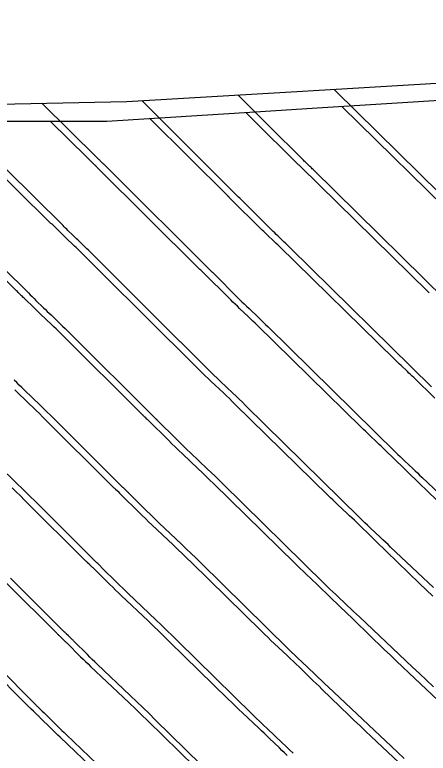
# Model space of a CAD drawing. Extents: x 954385 to 988206, y 1868364 to 1924553.
# Drawn here: x 955478.88 to 955496.09, y 1923369.5 to 1923400.23 of the extents above; entities that cross this region are included whole.
import ezdxf

# ---------------------------------------------------------------- set-up
doc = ezdxf.new("R2010")
doc.units = 0
for name, color, linetype in [('16', 7, 'Continuous'), ('24', 7, 'Continuous'), ('6', 7, 'Continuous'), ('7', 7, 'Continuous')]:
    doc.layers.add(name, color=color, linetype=linetype)

msp = doc.modelspace()

# ---------------------------------------------------------------- linework, layer by layer
at = {"layer": '16'}
for points in [[(955453.505, 1923400.232), (955460.769, 1923398.966), (955464.707, 1923398.33), (955467.983, 1923397.733), (955475.166, 1923396.549), (955476.214, 1923396.472), (955483.55, 1923396.627), (955489.911, 1923396.995), (955492.255, 1923397.137), (955500.843, 1923397.65), (955503.087, 1923397.29), (955508.48, 1923397.31), (955515.776, 1923397.367), (955516.355, 1923397.313), (955516.853, 1923397.268), (955522.152, 1923395.238), (955525.431, 1923394.005), (955533.143, 1923387.603)], [(955497.718, 1923387.475), (955491.296, 1923393.791), (955491.263, 1923393.824), (955491.23, 1923393.856), (955491.197, 1923393.888), (955491.163, 1923393.92), (955491.029, 1923394.048), (955490.995, 1923394.079), (955490.962, 1923394.112), (955490.929, 1923394.144), (955490.896, 1923394.177), (955489.409, 1923395.656), (955489.385, 1923395.679), (955488.167, 1923396.894)], [(955492.163, 1923397.132), (955492.226, 1923397.069), (955492.234, 1923397.062), (955499.209, 1923390.201), (955499.25, 1923390.16), (955499.292, 1923390.12), (955499.334, 1923390.08), (955499.376, 1923390.04), (955499.586, 1923389.842), (955499.712, 1923389.723), (955500.408, 1923389.067), (955500.537, 1923388.945), (955500.667, 1923388.822), (955500.796, 1923388.698), (955500.924, 1923388.574), (955503.202, 1923386.37), (955503.625, 1923385.961), (955504.048, 1923385.554), (955504.473, 1923385.147), (955504.897, 1923384.741), (955522.993, 1923367.482)], [(955480.01, 1923396.552), (955482.333, 1923394.259), (955482.356, 1923394.236), (955482.38, 1923394.213), (955482.403, 1923394.191), (955482.426, 1923394.168), (955482.519, 1923394.077), (955482.542, 1923394.055), (955482.565, 1923394.032), (955482.589, 1923394.009), (955482.612, 1923393.987), (955482.756, 1923393.849), (955482.788, 1923393.819), (955482.819, 1923393.788), (955482.85, 1923393.758), (955482.882, 1923393.727), (955486.973, 1923389.645), (955486.987, 1923389.631), (955487.001, 1923389.617), (955487.057, 1923389.564), (955487.087, 1923389.534), (955487.1, 1923389.522), (955487.106, 1923389.516), (955488.239, 1923388.389), (955488.336, 1923388.292), (955488.434, 1923388.197), (955488.532, 1923388.102), (955488.631, 1923388.007), (955489.027, 1923387.631), (955489.126, 1923387.536), (955489.225, 1923387.442), (955489.323, 1923387.346), (955489.421, 1923387.251), (955494.736, 1923382.022), (955494.825, 1923381.935), (955494.914, 1923381.849), (955495.004, 1923381.763), (955495.094, 1923381.677), (955495.457, 1923381.335), (955495.547, 1923381.25), (955495.638, 1923381.165), (955495.728, 1923381.079), (955495.819, 1923380.994), (955497.317, 1923379.582)], [(955496.227, 1923384.748), (955490.358, 1923390.521), (955490.293, 1923390.585), (955490.227, 1923390.649), (955490.161, 1923390.712), (955490.095, 1923390.775), (955489.83, 1923391.027), (955489.764, 1923391.091), (955489.698, 1923391.154), (955489.633, 1923391.218), (955489.568, 1923391.283), (955488.257, 1923392.586), (955488.243, 1923392.601), (955488.196, 1923392.646), (955488.183, 1923392.658), (955488.179, 1923392.662), (955484.169, 1923396.663)], [(955496.312, 1923376.397), (955494.521, 1923378.084), (955494.415, 1923378.185), (955494.308, 1923378.285), (955494.201, 1923378.386), (955494.094, 1923378.487), (955493.667, 1923378.889), (955493.561, 1923378.99), (955493.455, 1923379.092), (955493.35, 1923379.194), (955493.245, 1923379.296), (955488.483, 1923383.98), (955488.353, 1923384.108), (955488.222, 1923384.234), (955488.091, 1923384.361), (955487.96, 1923384.486), (955487.432, 1923384.987), (955487.301, 1923385.113), (955487.17, 1923385.24), (955487.04, 1923385.367), (955486.91, 1923385.495), (955485.954, 1923386.446), (955485.937, 1923386.463), (955485.92, 1923386.48), (955485.85, 1923386.547), (955485.807, 1923386.588), (955485.787, 1923386.607), (955485.767, 1923386.627), (955482.091, 1923390.295), (955482.023, 1923390.362), (955481.954, 1923390.43), (955481.885, 1923390.497), (955481.816, 1923390.563), (955481.503, 1923390.863), (955481.452, 1923390.912), (955481.401, 1923390.962), (955481.35, 1923391.011), (955481.299, 1923391.06), (955481.096, 1923391.259), (955481.045, 1923391.308), (955480.995, 1923391.358), (955480.944, 1923391.407), (955480.894, 1923391.457), (955476.127, 1923396.163)], [(955475.201, 1923392.854), (955479.454, 1923388.655), (955479.532, 1923388.579), (955479.61, 1923388.502), (955479.688, 1923388.425), (955479.766, 1923388.349), (955480.079, 1923388.044), (955480.157, 1923387.967), (955480.236, 1923387.891), (955480.314, 1923387.815), (955480.393, 1923387.74), (955480.877, 1923387.277), (955480.983, 1923387.174), (955481.089, 1923387.071), (955481.195, 1923386.967), (955481.3, 1923386.863), (955484.561, 1923383.61), (955484.573, 1923383.597), (955484.586, 1923383.584), (955484.599, 1923383.572), (955484.612, 1923383.559), (955484.702, 1923383.473), (955484.758, 1923383.42), (955484.769, 1923383.409), (955484.78, 1923383.398), (955484.791, 1923383.387), (955484.802, 1923383.376), (955485.623, 1923382.56), (955485.764, 1923382.42), (955485.905, 1923382.282), (955486.048, 1923382.144), (955486.191, 1923382.007), (955486.892, 1923381.342), (955487.056, 1923381.185), (955487.22, 1923381.027), (955487.383, 1923380.869), (955487.545, 1923380.71), (955491.754, 1923376.57), (955491.874, 1923376.452), (955491.996, 1923376.335), (955492.118, 1923376.218), (955492.24, 1923376.102), (955492.732, 1923375.638), (955492.855, 1923375.522), (955492.978, 1923375.406), (955493.101, 1923375.29), (955493.224, 1923375.175), (955495.437, 1923373.089), (955495.726, 1923372.816), (955496.015, 1923372.541), (955496.302, 1923372.266)], [(955495.084, 1923369.285), (955494.823, 1923369.534), (955494.562, 1923369.781), (955491.926, 1923372.265), (955491.787, 1923372.396), (955491.648, 1923372.527), (955491.509, 1923372.658), (955491.37, 1923372.789), (955490.813, 1923373.314), (955490.675, 1923373.445), (955490.537, 1923373.578), (955490.399, 1923373.711), (955490.263, 1923373.844), (955486.607, 1923377.44), (955486.413, 1923377.63), (955486.217, 1923377.82), (955486.021, 1923378.009), (955485.824, 1923378.197), (955484.899, 1923379.076), (955484.769, 1923379.2), (955484.641, 1923379.324), (955484.513, 1923379.449), (955484.385, 1923379.575), (955483.651, 1923380.306), (955483.637, 1923380.32), (955483.624, 1923380.333), (955483.61, 1923380.346), (955483.596, 1923380.359), (955483.514, 1923380.438), (955483.418, 1923380.53), (955483.402, 1923380.546), (955483.386, 1923380.561), (955483.37, 1923380.577), (955483.354, 1923380.592), (955480.509, 1923383.431), (955480.367, 1923383.572), (955480.224, 1923383.712), (955480.081, 1923383.852), (955479.937, 1923383.99), (955479.284, 1923384.616), (955479.177, 1923384.718), (955479.071, 1923384.821), (955478.965, 1923384.924), (955478.859, 1923385.027)], [(955490.473, 1923369.501), (955490.318, 1923369.648), (955490.163, 1923369.794), (955490.007, 1923369.941), (955489.386, 1923370.526), (955489.231, 1923370.673), (955489.077, 1923370.821), (955488.924, 1923370.969), (955488.772, 1923371.118), (955485.67, 1923374.169), (955485.443, 1923374.392), (955485.215, 1923374.613), (955484.986, 1923374.833), (955484.756, 1923375.052), (955483.607, 1923376.144), (955483.491, 1923376.255), (955483.376, 1923376.366), (955483.262, 1923376.478), (955483.148, 1923376.591), (955482.499, 1923377.236), (955482.483, 1923377.252), (955482.467, 1923377.268), (955482.451, 1923377.284), (955482.435, 1923377.299), (955482.337, 1923377.393), (955482.304, 1923377.424), (955482.223, 1923377.502), (955482.204, 1923377.52), (955482.185, 1923377.538), (955482.167, 1923377.556), (955482.148, 1923377.575), (955479.718, 1923380), (955479.539, 1923380.177), (955479.359, 1923380.354), (955479.179, 1923380.529), (955478.997, 1923380.704), (955478.174, 1923381.492)], [(955487.28, 1923368.392), (955484.732, 1923370.899), (955484.473, 1923371.153), (955484.212, 1923371.406), (955483.951, 1923371.657), (955483.689, 1923371.908), (955482.315, 1923373.213), (955482.213, 1923373.31), (955482.111, 1923373.408), (955482.011, 1923373.507), (955481.91, 1923373.606), (955481.347, 1923374.166), (955481.329, 1923374.184), (955481.31, 1923374.203), (955481.292, 1923374.221), (955481.273, 1923374.239), (955481.179, 1923374.329), (955481.122, 1923374.383), (955481.029, 1923374.473), (955481.007, 1923374.494), (955480.985, 1923374.515), (955480.963, 1923374.536), (955480.942, 1923374.557), (955478.927, 1923376.568), (955478.711, 1923376.782)], [(955478.136, 1923373.136), (955479.736, 1923371.54), (955479.76, 1923371.516), (955479.785, 1923371.492), (955479.809, 1923371.468), (955479.834, 1923371.444), (955479.962, 1923371.322), (955480.026, 1923371.26), (955480.111, 1923371.179), (955480.132, 1923371.158), (955480.154, 1923371.138), (955480.175, 1923371.117), (955480.196, 1923371.096), (955480.673, 1923370.621), (955480.76, 1923370.536), (955480.847, 1923370.45), (955480.934, 1923370.365), (955481.023, 1923370.281), (955482.621, 1923368.763)]]:
    msp.add_lwpolyline(points, dxfattribs=at)
at = {"layer": '24'}
msp.add_lwpolyline([(955460.067, 1923398.302), (955464.024, 1923397.68), (955467.259, 1923397.04), (955474.468, 1923395.872), (955475.521, 1923395.798), (955482.72, 1923395.811), (955489.114, 1923396.204), (955491.47, 1923396.354), (955500.106, 1923396.905), (955502.551, 1923396.746), (955507.834, 1923396.649), (955515.166, 1923396.734), (955515.747, 1923396.683), (955516.247, 1923396.64), (955521.811, 1923394.879), (955525.097, 1923393.654), (955532.861, 1923387.307)], dxfattribs=at)
at = {"layer": '6'}
for points in [[(955496.131, 1923388.662), (955496.083, 1923388.709), (955490.791, 1923393.898), (955490.766, 1923393.922), (955490.742, 1923393.946), (955490.717, 1923393.97), (955490.692, 1923393.993), (955490.592, 1923394.088), (955490.567, 1923394.112), (955490.542, 1923394.136), (955490.517, 1923394.16), (955490.493, 1923394.184), (955488.939, 1923395.725), (955488.931, 1923395.733), (955488.495, 1923396.166)], [(955478.882, 1923384.624), (955479.502, 1923384.032), (955479.638, 1923383.9), (955479.774, 1923383.769), (955479.91, 1923383.636), (955480.045, 1923383.503), (955483.013, 1923380.552), (955483.028, 1923380.537), (955483.043, 1923380.522), (955483.059, 1923380.507), (955483.074, 1923380.492), (955483.154, 1923380.417), (955483.181, 1923380.391), (955483.248, 1923380.327), (955483.261, 1923380.314), (955483.274, 1923380.302), (955483.287, 1923380.289), (955483.3, 1923380.276), (955484.058, 1923379.524), (955484.189, 1923379.395), (955484.321, 1923379.266), (955484.454, 1923379.139), (955484.587, 1923379.012), (955485.475, 1923378.17), (955485.668, 1923377.988), (955485.859, 1923377.804), (955486.05, 1923377.62), (955486.239, 1923377.434), (955489.148, 1923374.582), (955489.279, 1923374.455), (955489.411, 1923374.328), (955489.543, 1923374.201), (955489.676, 1923374.076), (955490.235, 1923373.55), (955490.355, 1923373.437), (955490.475, 1923373.323), (955490.594, 1923373.209), (955490.713, 1923373.094), (955491.187, 1923372.633), (955491.305, 1923372.518), (955491.424, 1923372.403), (955491.543, 1923372.288), (955491.661, 1923372.173), (955492.793, 1923371.078), (955493.021, 1923370.857), (955493.25, 1923370.638), (955493.481, 1923370.419), (955493.712, 1923370.201), (955495.994, 1923368.056)]]:
    msp.add_lwpolyline(points, dxfattribs=at)
at = {"layer": '7'}
for points in [[(955492.488, 1923396.419), (955497.469, 1923391.534)], [(955496.364, 1923384.278), (955495.481, 1923385.136), (955495.416, 1923385.199), (955495.351, 1923385.262), (955495.285, 1923385.324), (955495.22, 1923385.386), (955494.956, 1923385.633), (955494.891, 1923385.695), (955494.825, 1923385.758), (955494.76, 1923385.82), (955494.696, 1923385.883), (955489.881, 1923390.605), (955489.823, 1923390.661), (955489.765, 1923390.717), (955489.707, 1923390.773), (955489.648, 1923390.829), (955489.414, 1923391.05), (955489.356, 1923391.106), (955489.298, 1923391.162), (955489.24, 1923391.218), (955489.183, 1923391.275), (955487.811, 1923392.635), (955487.8, 1923392.647), (955487.776, 1923392.67), (955487.754, 1923392.69), (955487.747, 1923392.697), (955484.504, 1923395.921)], [(955496.277, 1923376.036), (955495.999, 1923376.302), (955495.722, 1923376.57), (955494.351, 1923377.897), (955494.207, 1923378.037), (955494.063, 1923378.176), (955493.919, 1923378.316), (955493.776, 1923378.455), (955493.11, 1923379.103), (955493.012, 1923379.198), (955492.913, 1923379.292), (955492.814, 1923379.387), (955492.715, 1923379.48), (955492.316, 1923379.854), (955492.217, 1923379.948), (955492.118, 1923380.043), (955492.02, 1923380.137), (955491.922, 1923380.233), (955488.06, 1923384.02), (955487.936, 1923384.14), (955487.812, 1923384.261), (955487.687, 1923384.38), (955487.562, 1923384.5), (955487.06, 1923384.975), (955486.934, 1923385.094), (955486.81, 1923385.214), (955486.686, 1923385.335), (955486.563, 1923385.457), (955485.556, 1923386.455), (955485.54, 1923386.471), (955485.524, 1923386.487), (955485.483, 1923386.526), (955485.458, 1923386.549), (955485.418, 1923386.588), (955485.399, 1923386.606), (955485.38, 1923386.625), (955481.551, 1923390.431), (955481.492, 1923390.489), (955481.433, 1923390.547), (955481.373, 1923390.605), (955481.313, 1923390.662), (955481.042, 1923390.921), (955480.998, 1923390.963), (955480.954, 1923391.006), (955480.91, 1923391.048), (955480.866, 1923391.091), (955480.645, 1923391.306), (955480.603, 1923391.347), (955480.56, 1923391.388), (955480.476, 1923391.471), (955480.434, 1923391.512), (955480.392, 1923391.553), (955476.073, 1923395.799)], [(955497.187, 1923379.315), (955495.695, 1923380.76), (955495.539, 1923380.911), (955495.382, 1923381.063), (955495.226, 1923381.215), (955495.07, 1923381.367), (955494.295, 1923382.12), (955494.214, 1923382.199), (955494.132, 1923382.277), (955494.05, 1923382.355), (955493.967, 1923382.433), (955493.636, 1923382.744), (955493.554, 1923382.822), (955493.472, 1923382.9), (955493.39, 1923382.979), (955493.309, 1923383.058), (955488.97, 1923387.312), (955488.88, 1923387.401), (955488.789, 1923387.489), (955488.697, 1923387.577), (955488.605, 1923387.664), (955488.237, 1923388.013), (955488.145, 1923388.1), (955488.054, 1923388.188), (955487.963, 1923388.277), (955487.873, 1923388.366), (955486.684, 1923389.545), (955486.667, 1923389.562), (955486.628, 1923389.599), (955486.589, 1923389.636), (955486.576, 1923389.648), (955486.563, 1923389.661), (955482.304, 1923393.895), (955482.283, 1923393.916), (955482.262, 1923393.937), (955482.24, 1923393.957), (955482.219, 1923393.978), (955482.123, 1923394.07), (955482.107, 1923394.085), (955482.091, 1923394.1), (955482.075, 1923394.115), (955482.06, 1923394.13), (955481.974, 1923394.214), (955481.951, 1923394.236), (955481.898, 1923394.288), (955481.891, 1923394.295), (955480.353, 1923395.807)], [(955497.223, 1923371.023), (955495.274, 1923372.854), (955495.018, 1923373.095), (955494.764, 1923373.337), (955494.51, 1923373.58), (955494.257, 1923373.824), (955493.006, 1923375.035), (955492.875, 1923375.162), (955492.743, 1923375.29), (955492.612, 1923375.417), (955492.481, 1923375.544), (955491.924, 1923376.086), (955491.809, 1923376.197), (955491.694, 1923376.308), (955491.578, 1923376.418), (955491.462, 1923376.528), (955490.996, 1923376.965), (955490.88, 1923377.075), (955490.764, 1923377.185), (955490.649, 1923377.296), (955490.535, 1923377.408), (955487.15, 1923380.727), (955486.993, 1923380.88), (955486.835, 1923381.032), (955486.677, 1923381.184), (955486.519, 1923381.335), (955485.86, 1923381.959), (955485.712, 1923382.099), (955485.566, 1923382.24), (955485.42, 1923382.383), (955485.275, 1923382.526), (955484.428, 1923383.366), (955484.407, 1923383.386), (955484.386, 1923383.407), (955484.332, 1923383.459), (955484.3, 1923383.489), (955484.246, 1923383.54), (955484.233, 1923383.552), (955484.221, 1923383.564), (955484.209, 1923383.576), (955484.196, 1923383.589), (955480.798, 1923386.967), (955480.701, 1923387.063), (955480.604, 1923387.158), (955480.506, 1923387.253), (955480.407, 1923387.347), (955479.962, 1923387.772), (955479.889, 1923387.842), (955479.817, 1923387.912), (955479.744, 1923387.982), (955479.672, 1923388.052), (955479.309, 1923388.405), (955479.274, 1923388.439), (955479.239, 1923388.472), (955479.205, 1923388.506), (955479.17, 1923388.54), (955479.031, 1923388.676), (955478.997, 1923388.71), (955478.962, 1923388.744), (955478.927, 1923388.778), (955478.893, 1923388.812), (955474.691, 1923392.942)], [(955490.211, 1923369.413), (955490.104, 1923369.516), (955489.999, 1923369.619), (955489.893, 1923369.722), (955489.469, 1923370.134), (955489.363, 1923370.237), (955489.256, 1923370.339), (955489.149, 1923370.441), (955489.042, 1923370.542), (955488.356, 1923371.186), (955488.206, 1923371.328), (955488.057, 1923371.47), (955487.909, 1923371.613), (955487.761, 1923371.757), (955485.329, 1923374.142), (955485.106, 1923374.359), (955484.882, 1923374.576), (955484.658, 1923374.791), (955484.432, 1923375.006), (955483.314, 1923376.064), (955483.195, 1923376.178), (955483.076, 1923376.292), (955482.959, 1923376.407), (955482.842, 1923376.522), (955482.173, 1923377.186), (955482.157, 1923377.201), (955482.141, 1923377.217), (955482.125, 1923377.232), (955482.11, 1923377.247), (955482.046, 1923377.308), (955482.014, 1923377.339), (955481.982, 1923377.369), (955481.903, 1923377.445), (955481.884, 1923377.462), (955481.866, 1923377.48), (955481.847, 1923377.498), (955481.829, 1923377.516), (955479.292, 1923380.038), (955479.119, 1923380.209), (955478.945, 1923380.379), (955478.771, 1923380.548)], [(955478.539, 1923376.574), (955480.646, 1923374.48), (955480.667, 1923374.459), (955480.688, 1923374.438), (955480.71, 1923374.417), (955480.731, 1923374.397), (955480.823, 1923374.309), (955480.861, 1923374.274), (955480.898, 1923374.238), (955480.972, 1923374.167), (955480.99, 1923374.15), (955481.008, 1923374.132), (955481.027, 1923374.114), (955481.045, 1923374.096), (955481.625, 1923373.52), (955481.728, 1923373.419), (955481.832, 1923373.318), (955481.936, 1923373.217), (955482.041, 1923373.117), (955483.389, 1923371.841), (955483.648, 1923371.595), (955483.906, 1923371.347), (955484.163, 1923371.099), (955484.419, 1923370.849), (955486.374, 1923368.932)], [(955482.346, 1923368.677), (955480.768, 1923370.17), (955480.677, 1923370.257), (955480.587, 1923370.343), (955480.498, 1923370.431), (955480.409, 1923370.518), (955479.917, 1923371.006), (955479.896, 1923371.027), (955479.876, 1923371.047), (955479.855, 1923371.067), (955479.834, 1923371.088), (955479.749, 1923371.168), (955479.728, 1923371.189), (955479.707, 1923371.209), (955479.686, 1923371.229), (955479.665, 1923371.249), (955479.559, 1923371.349), (955479.535, 1923371.372), (955479.511, 1923371.396), (955479.486, 1923371.42), (955479.462, 1923371.444), (955477.786, 1923373.11)]]:
    msp.add_lwpolyline(points, dxfattribs=at)

doc.saveas('drawing.dxf')
